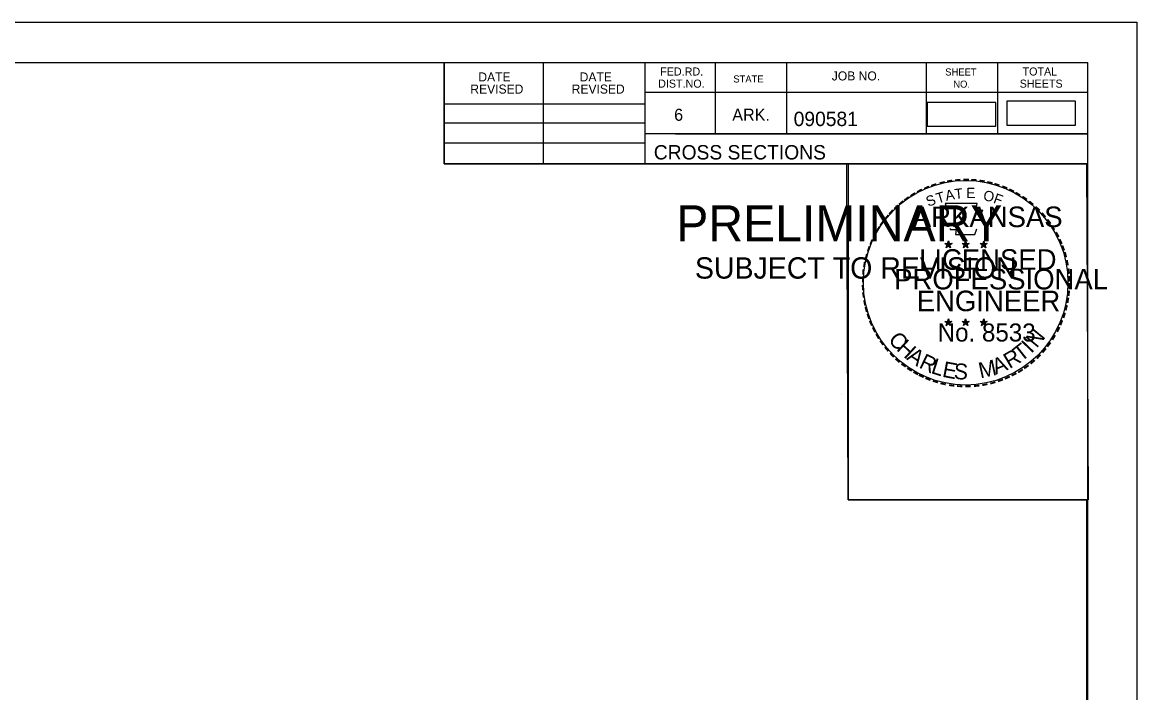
# Model space of a CAD drawing. Extents: x 1322838 to 1324533, y 339903 to 351025.
# Drawn here: x 1323758.2 to 1323866.6, y 348826.7 to 348891.9 of the extents above; entities that cross this region are included whole.
import ezdxf

# ---------------------------------------------------------------- set-up
doc = ezdxf.new("R2010")
doc.units = 0
for name, color, linetype in [('R_Border', 7, 'Continuous'), ('R_Border PE', 7, 'Continuous'), ('R_Border Prem', 7, 'Continuous'), ('R_Drive', 7, 'Continuous'), ('R_No Plot', 7, 'Continuous')]:
    doc.layers.add(name, color=color, linetype=linetype)

msp = doc.modelspace()

# ---------------------------------------------------------------- linework, layer by layer
at = {"layer": 'R_Border'}
for p, q in [((1323545.72, 348888), (1323861.9, 348888)), ((1323799.26, 348878.12), (1323799.26, 348888)), ((1323808.94, 348878.12), (1323808.94, 348888)), ((1323818.8, 348888), (1323818.8, 348878.12)), ((1323825.64, 348888), (1323825.64, 348881.06)), ((1323832.58, 348888), (1323832.58, 348881.06)), ((1323846.16, 348888), (1323846.16, 348881.06)), ((1323853.1, 348888), (1323853.1, 348881.06)), ((1323861.9, 348682.54), (1323861.9, 348888)), ((1323861.9, 348885.06), (1323818.8, 348885.06)), ((1323861.9, 348885.08), (1323861.9, 348885.08)), ((1323799.26, 348883.98), (1323818.8, 348883.98)), ((1323799.26, 348882.12), (1323818.8, 348882.12)), ((1323861.9, 348881.06), (1323818.8, 348881.06)), ((1323821.76, 348881.06), (1323861.9, 348881.06)), ((1323799.26, 348880.18), (1323818.8, 348880.18)), ((1323861.9, 348878.12), (1323799.26, 348878.12))]:
    msp.add_line(p, q, dxfattribs=at)
at = {"layer": 'R_Border PE'}
for p, q in [((1323847.98, 348870.38), (1323848.33, 348870.27)), ((1323847.98, 348870.38), (1323848.23, 348870.33)), ((1323847.98, 348870.38), (1323848.22, 348870.26)), ((1323848.11, 348869.97), (1323848.33, 348870.27)), ((1323848.11, 348869.97), (1323848.24, 348870.21)), ((1323848.11, 348869.97), (1323848.33, 348870.19)), ((1323848.33, 348870.63), (1323848.29, 348870.38)), ((1323848.33, 348870.27), (1323848.33, 348870.63)), ((1323848.33, 348870.63), (1323848.38, 348870.38)), ((1323848.68, 348870.38), (1323848.33, 348870.27)), ((1323848.54, 348869.97), (1323848.33, 348870.27)), ((1323848.54, 348869.97), (1323848.33, 348870.18)), ((1323848.68, 348870.38), (1323848.39, 348870.33)), ((1323848.54, 348869.97), (1323848.41, 348870.26)), ((1323848.68, 348870.38), (1323848.47, 348870.28)), ((1323849.65, 348870.38), (1323850, 348870.27)), ((1323849.65, 348870.38), (1323849.9, 348870.33)), ((1323849.65, 348870.38), (1323849.89, 348870.26)), ((1323849.78, 348869.97), (1323850, 348870.27)), ((1323849.78, 348869.97), (1323849.91, 348870.21)), ((1323849.78, 348869.97), (1323850, 348870.19)), ((1323850, 348870.63), (1323849.96, 348870.38)), ((1323850, 348870.27), (1323850, 348870.63)), ((1323850, 348870.63), (1323850.05, 348870.38)), ((1323850.35, 348870.38), (1323850, 348870.27)), ((1323850.21, 348869.97), (1323850, 348870.27)), ((1323850.21, 348869.97), (1323850, 348870.18)), ((1323850.35, 348870.38), (1323850.06, 348870.33)), ((1323850.21, 348869.97), (1323850.08, 348870.26)), ((1323850.35, 348870.38), (1323850.14, 348870.28)), ((1323851.41, 348870.37), (1323851.76, 348870.25)), ((1323851.41, 348870.37), (1323851.67, 348870.32)), ((1323851.41, 348870.37), (1323851.65, 348870.24)), ((1323851.55, 348869.96), (1323851.76, 348870.25)), ((1323851.55, 348869.96), (1323851.67, 348870.2)), ((1323851.55, 348869.96), (1323851.76, 348870.17)), ((1323851.76, 348870.62), (1323851.72, 348870.37)), ((1323851.76, 348870.25), (1323851.76, 348870.62)), ((1323851.76, 348870.62), (1323851.81, 348870.37)), ((1323852.11, 348870.37), (1323851.76, 348870.25)), ((1323851.98, 348869.96), (1323851.76, 348870.25)), ((1323851.98, 348869.96), (1323851.76, 348870.17)), ((1323852.11, 348870.37), (1323851.82, 348870.32)), ((1323851.98, 348869.96), (1323851.84, 348870.25)), ((1323852.11, 348870.37), (1323851.91, 348870.26)), ((1323847.98, 348862.8), (1323848.33, 348862.69)), ((1323847.98, 348862.8), (1323848.23, 348862.76)), ((1323847.98, 348862.8), (1323848.21, 348862.68)), ((1323848.11, 348862.4), (1323848.33, 348862.69)), ((1323848.11, 348862.4), (1323848.24, 348862.64)), ((1323848.11, 348862.4), (1323848.32, 348862.61)), ((1323848.33, 348863.06), (1323848.28, 348862.81)), ((1323848.54, 348862.4), (1323848.32, 348862.61)), ((1323848.33, 348862.69), (1323848.33, 348863.06)), ((1323848.33, 348863.06), (1323848.37, 348862.81)), ((1323848.67, 348862.8), (1323848.33, 348862.69)), ((1323848.54, 348862.4), (1323848.33, 348862.69)), ((1323848.67, 348862.8), (1323848.39, 348862.76)), ((1323848.54, 348862.4), (1323848.4, 348862.69)), ((1323848.67, 348862.8), (1323848.47, 348862.7)), ((1323849.65, 348862.8), (1323849.99, 348862.69)), ((1323849.65, 348862.8), (1323849.9, 348862.76)), ((1323849.65, 348862.8), (1323849.88, 348862.68)), ((1323849.78, 348862.4), (1323849.99, 348862.69)), ((1323849.78, 348862.4), (1323849.9, 348862.64)), ((1323849.78, 348862.4), (1323849.99, 348862.61)), ((1323849.99, 348863.06), (1323849.95, 348862.81)), ((1323849.99, 348862.69), (1323849.99, 348863.06)), ((1323849.99, 348863.06), (1323850.04, 348862.81)), ((1323850.34, 348862.8), (1323849.99, 348862.69)), ((1323850.21, 348862.4), (1323849.99, 348862.69)), ((1323850.21, 348862.4), (1323849.99, 348862.61)), ((1323850.34, 348862.8), (1323850.06, 348862.76)), ((1323850.21, 348862.4), (1323850.07, 348862.69)), ((1323850.34, 348862.8), (1323850.14, 348862.7)), ((1323851.41, 348862.79), (1323851.76, 348862.68)), ((1323851.41, 348862.79), (1323851.67, 348862.75)), ((1323851.41, 348862.79), (1323851.65, 348862.67)), ((1323851.55, 348862.39), (1323851.76, 348862.68)), ((1323851.55, 348862.39), (1323851.67, 348862.63)), ((1323851.55, 348862.39), (1323851.76, 348862.6)), ((1323851.76, 348863.05), (1323851.72, 348862.8)), ((1323851.76, 348862.68), (1323851.76, 348863.05)), ((1323851.76, 348863.05), (1323851.81, 348862.8)), ((1323852.11, 348862.79), (1323851.76, 348862.68)), ((1323851.97, 348862.39), (1323851.76, 348862.68)), ((1323851.97, 348862.39), (1323851.76, 348862.6)), ((1323852.11, 348862.79), (1323851.82, 348862.75)), ((1323851.97, 348862.39), (1323851.84, 348862.68)), ((1323852.11, 348862.79), (1323851.9, 348862.69))]:
    msp.add_line(p, q, dxfattribs=at)
for points in [[(1323848.02, 348874.26), (1323848.29, 348873.43)], [(1323851.53, 348873.33), (1323851.67, 348873.62), (1323850.99, 348873.59), (1323851.14, 348874.26), (1323848.02, 348874.26)], [(1323848.51, 348871.83), (1323848.51, 348871.75), (1323849.08, 348871.73), (1323849.02, 348871.25), (1323850.89, 348871.25), (1323851.09, 348871.79)], [(1323848.33, 348870.63), (1323848.54, 348869.97), (1323847.98, 348870.38), (1323848.68, 348870.38), (1323848.11, 348869.97), (1323848.33, 348870.63)], [(1323850, 348870.63), (1323850.21, 348869.97), (1323849.65, 348870.38), (1323850.35, 348870.38), (1323849.78, 348869.97), (1323850, 348870.63)], [(1323851.76, 348870.62), (1323851.98, 348869.96), (1323851.41, 348870.37), (1323852.11, 348870.37), (1323851.55, 348869.96), (1323851.76, 348870.62)], [(1323848.33, 348863.06), (1323848.54, 348862.4), (1323847.98, 348862.8), (1323848.67, 348862.8), (1323848.11, 348862.4), (1323848.33, 348863.06)], [(1323849.99, 348863.06), (1323850.21, 348862.4), (1323849.65, 348862.8), (1323850.34, 348862.8), (1323849.78, 348862.4), (1323849.99, 348863.06)], [(1323851.76, 348863.05), (1323851.97, 348862.39), (1323851.41, 348862.79), (1323852.11, 348862.79), (1323851.55, 348862.39), (1323851.76, 348863.05)]]:
    msp.add_lwpolyline(points, dxfattribs=at)
for centre, radius in [((1323848.33, 348870.27), 0.172), ((1323848.33, 348870.27), 0.145), ((1323848.33, 348870.27), 0.116), ((1323848.33, 348870.27), 0.0991), ((1323848.33, 348870.27), 0.0747), ((1323848.33, 348870.27), 0.0495), ((1323848.33, 348870.27), 0.0296), ((1323850, 348870.27), 0.172), ((1323850, 348870.27), 0.145), ((1323850, 348870.27), 0.116), ((1323850, 348870.27), 0.0991), ((1323850, 348870.27), 0.0747), ((1323850, 348870.27), 0.0495), ((1323850, 348870.27), 0.0296), ((1323851.76, 348870.25), 0.172), ((1323851.76, 348870.25), 0.145), ((1323851.76, 348870.25), 0.116), ((1323851.76, 348870.25), 0.0991), ((1323851.76, 348870.25), 0.0747), ((1323851.76, 348870.25), 0.0495), ((1323851.76, 348870.25), 0.0296), ((1323848.32, 348862.69), 0.172), ((1323848.32, 348862.69), 0.145), ((1323848.32, 348862.69), 0.116), ((1323848.32, 348862.69), 0.0991), ((1323848.32, 348862.69), 0.0747), ((1323848.32, 348862.69), 0.0495), ((1323848.32, 348862.69), 0.0296), ((1323849.99, 348862.69), 0.172), ((1323849.99, 348862.69), 0.145), ((1323849.99, 348862.69), 0.116), ((1323849.99, 348862.69), 0.0991), ((1323849.99, 348862.69), 0.0747), ((1323849.99, 348862.69), 0.0495), ((1323849.99, 348862.69), 0.0296), ((1323851.76, 348862.68), 0.172), ((1323851.76, 348862.68), 0.145), ((1323851.76, 348862.68), 0.116), ((1323851.76, 348862.68), 0.0991), ((1323851.76, 348862.68), 0.0747), ((1323851.76, 348862.68), 0.0495), ((1323851.76, 348862.68), 0.0296)]:
    msp.add_circle(centre, radius, dxfattribs=at)
at = {"layer": 'R_Drive'}
for points in [[(1323846.25, 348881.78), (1323852.94, 348881.78), (1323852.94, 348884.09), (1323846.25, 348884.09)], [(1323854, 348881.9), (1323860.68, 348881.9), (1323860.68, 348884.21), (1323854, 348884.21)]]:
    msp.add_lwpolyline(points, close=True, dxfattribs=at)
at = {"layer": 'R_No Plot'}
for p, q in [((1323533.31, 348891.9), (1323866.65, 348891.9)), ((1323837.93, 348855.67), (1323837.93, 348855.67))]:
    msp.add_line(p, q, dxfattribs=at)
for points in [[(1323533.31, 348891.9), (1323866.65, 348891.9), (1323866.65, 348678.56), (1323533.31, 348678.56)], [(1323779.64, 348888), (1323799.26, 348888), (1323799.26, 348878.12), (1323815.37, 348878.12), (1323838.57, 348878.12), (1323838.57, 348845.45), (1323861.77, 348845.45), (1323861.9, 348682.54), (1323545.72, 348682.54), (1323545.72, 348888)], [(1323838.43, 348878.12), (1323861.77, 348878.12), (1323861.91, 348845.45), (1323838.57, 348845.45)]]:
    msp.add_lwpolyline(points, close=True, dxfattribs=at)
msp.add_circle((1323850.01, 348866.56), 9.95, dxfattribs=at)

# ---------------------------------------------------------------- texts
at = {"layer": 'R_Border'}
for s, height, p in [('FED.RD.', 0.782, (1323820.28, 348886.72)), ('JOB NO.', 0.879, (1323836.98, 348886.24)), ('SHEET', 0.684, (1323848.02, 348886.72)), ('TOTAL', 0.782, (1323855.54, 348886.72)), ('DATE', 0.879, (1323802.59, 348886.14)), ('DATE', 0.879, (1323812.45, 348886.14)), ('DIST.NO.', 0.782, (1323820.08, 348885.54)), ('STATE', 0.684, (1323827.4, 348886.04)), ('NO.', 0.684, (1323848.8, 348885.54)), ('SHEETS', 0.782, (1323855.26, 348885.54)), ('REVISED', 0.879, (1323801.81, 348884.96)), ('REVISED', 0.879, (1323811.67, 348884.96)), ('6', 1.17, (1323821.64, 348882.32)), ('ARK.', 1.172, (1323827.3, 348882.32)), ('090581', 1.4, (1323833.27, 348881.8)), ('CROSS SECTIONS', 1.4, (1323819.66, 348878.55))]:
    msp.add_text(s, height=height, rotation=360, dxfattribs=at).set_placement(p)
at = {"layer": 'R_Border PE'}
for s, height, rotation, p in [('-', 1.6, 19.1761, (1323846.77, 348875.38)), ('-', 1.6, 13.6301, (1323847.52, 348875.62)), ('-', 1.6, 10.2193, (1323848.2, 348875.79)), ('-', 1.6, 5.8968, (1323848.93, 348875.9)), ('-', 1.6, 0.1862, (1323849.7, 348875.97)), ('-', 1.6, 357.743, (1323850.42, 348875.95)), ('-', 1.6, 352.1617, (1323851.17, 348875.9)), ('-', 1.6, 347.2049, (1323851.88, 348875.78)), ('-', 1.6, 342.3362, (1323852.52, 348875.63)), ('-', 1.6, 34.0636, (1323844.91, 348874.43)), ('-', 1.6, 28.7918, (1323845.5, 348874.8)), ('-', 1.6, 24.3072, (1323846.14, 348875.11)), ('T', 1, 16.4036, (1323847.29, 348874.26)), ('A', 1, 11.2132, (1323848.12, 348874.52)), ('T', 1, 6.0228, (1323848.97, 348874.68)), ('E', 1, 0.8323, (1323850.07, 348874.79)), ('O', 1, 350.4515, (1323851.67, 348874.58)), ('F', 1, 340.0707, (1323852.63, 348874.35)), ('-', 1.6, 337.8551, (1323853.25, 348875.41)), ('-', 1.6, 334.1211, (1323853.89, 348875.14)), ('-', 1.6, 329.6409, (1323854.46, 348874.85)), ('-', 1.6, 42.9622, (1323843.42, 348873.24)), ('-', 1.6, 38.9507, (1323843.85, 348873.65)), ('-', 1.6, 36.2317, (1323844.33, 348874.03)), ('S', 1, 21.594, (1323846.38, 348873.93)), ('-', 1.6, 325.8627, (1323855.11, 348874.49)), ('-', 1.6, 320.5297, (1323855.72, 348874.07)), ('-', 1.6, 50.6142, (1323842.57, 348872.27)), ('-', 1.6, 48.423, (1323842.97, 348872.76)), ('ARKANSAS', 2, 360, (1323844.87, 348871.97)), ('-', 1.6, 315.5786, (1323856.32, 348873.58)), ('-', 1.6, 309.8797, (1323856.89, 348873.03)), ('-', 1.6, 58.0706, (1323841.83, 348871.18)), ('-', 1.6, 54.2325, (1323842.15, 348871.71)), ('-', 1.6, 306.6522, (1323857.41, 348872.43)), ('-', 1.4, 303.6753, (1323857.9, 348871.86)), ('-', 1.6, 67.7743, (1323841.26, 348869.95)), ('-', 1.6, 62.8713, (1323841.52, 348870.56)), ('-', 1.6, 299.6684, (1323858.22, 348871.25)), ('-', 1.6, 294.6628, (1323858.54, 348870.64)), ('-', 1.6, 72.3945, (1323841.04, 348869.32)), ('LICENSED', 2, 360, (1323845.47, 348867.82)), ('DWB', 0.01, 360, (1323848.32, 348870.26)), ('DWB', 0.01, 360, (1323849.99, 348870.26)), ('DWB', 0.01, 360, (1323851.75, 348870.25)), ('-', 1.6, 290.5728, (1323858.8, 348870.06)), ('-', 1.6, 81.2013, (1323840.71, 348867.9)), ('-', 1.6, 75.461, (1323840.84, 348868.61)), ('-', 1.6, 285.1233, (1323859.03, 348869.48)), ('-', 1.6, 280.5493, (1323859.23, 348868.74)), ('-', 1.6, 85.1863, (1323840.63, 348867.21)), ('PROFESSIONAL', 2, 360, (1323843.05, 348865.91)), ('-', 1.6, 276.5962, (1323859.39, 348867.97)), ('-', 1.6, 89.0622, (1323840.61, 348866.5)), ('-', 1.6, 274.3301, (1323859.45, 348867.25)), ('-', 1.6, 269.9407, (1323859.49, 348866.62)), ('-', 1.6, 94.1959, (1323840.64, 348865.78)), ('-', 1.6, 98.9479, (1323840.72, 348865.11)), ('ENGINEER', 2, 360, (1323845.24, 348863.79)), ('-', 1.6, 263.5172, (1323859.47, 348865.95)), ('-', 1.6, 101.7149, (1323840.85, 348864.38)), ('-', 1.6, 255.7626, (1323859.29, 348864.62)), ('-', 1.6, 260.9953, (1323859.4, 348865.3)), ('-', 1.6, 105.4578, (1323841.01, 348863.78)), ('-', 1.6, 109.0874, (1323841.23, 348863.15)), ('-', 1.6, 252.8681, (1323859.11, 348863.9)), ('-', 1.6, 114.0643, (1323841.48, 348862.56)), ('-', 1.6, 115.7289, (1323841.79, 348861.94)), ('No. 8533', 1.757, 360, (1323847.28, 348860.84)), ('DWB', 0.01, 360, (1323848.31, 348862.69)), ('DWB', 0.01, 360, (1323849.98, 348862.69)), ('DWB', 0.01, 360, (1323851.75, 348862.68)), ('N', 1.54, 50.7834, (1323856.91, 348860.14)), ('-', 1.6, 244.6197, (1323858.62, 348862.6)), ('-', 1.6, 247.8887, (1323858.88, 348863.23)), ('-', 1.6, 120.4471, (1323842.14, 348861.35)), ('C', 1.54, 309.9548, (1323842.4, 348860.99)), ('H', 1.54, 317.3873, (1323843.19, 348860.05)), ('-', 1.6, 239.0712, (1323858.23, 348861.85)), ('-', 1.6, 125.8934, (1323842.55, 348860.79)), ('-', 1.6, 130.7181, (1323843.01, 348860.24)), ('A', 1.54, 325.5578, (1323844.18, 348859.14)), ('R', 1.54, 30.5528, (1323854.27, 348858.15)), ('T', 1.54, 38.428, (1323855.38, 348858.81)), ('I', 1.54, 46.3033, (1323856.39, 348859.62)), ('-', 1.6, 231.2538, (1323857.39, 348860.63)), ('-', 1.6, 233.8452, (1323857.82, 348861.19)), ('-', 1.6, 134.2238, (1323843.53, 348859.7)), ('-', 1.6, 138.9338, (1323844.05, 348859.23)), ('R', 1.54, 334.3187, (1323845.38, 348858.34)), ('L', 1.54, 342.194, (1323846.55, 348857.79)), ('E', 1.54, 349.3312, (1323847.66, 348857.42)), ('M', 1.54, 12.4404, (1323851.44, 348857.24)), ('A', 1.54, 21.7918, (1323852.94, 348857.6)), ('-', 1.6, 221.0851, (1323856.39, 348859.55)), ('-', 1.6, 225.7653, (1323856.92, 348860.06)), ('-', 1.6, 144.6463, (1323844.61, 348858.83)), ('-', 1.6, 148.0898, (1323845.17, 348858.45)), ('-', 1.6, 151.5704, (1323845.75, 348858.13)), ('S', 1.54, 356.4684, (1323848.82, 348857.2)), ('-', 1.6, 207.3568, (1323854.75, 348858.35)), ('-', 1.6, 212.2491, (1323855.31, 348858.69)), ('-', 1.6, 215.7363, (1323855.84, 348859.08)), ('-', 1.6, 154.6002, (1323846.27, 348857.88)), ('-', 1.6, 158.5612, (1323846.89, 348857.63)), ('-', 1.6, 162.7983, (1323847.58, 348857.42)), ('-', 1.6, 167.5555, (1323848.29, 348857.25)), ('-', 1.6, 173.1155, (1323849.07, 348857.14)), ('-', 1.6, 191.2858, (1323852.1, 348857.32)), ('-', 1.6, 195.4743, (1323852.83, 348857.51)), ('-', 1.6, 200.7184, (1323853.51, 348857.76)), ('-', 1.6, 204.2516, (1323854.13, 348858.03)), ('-', 1.6, 176.5183, (1323849.81, 348857.09)), ('-', 1.6, 181.5918, (1323850.56, 348857.11)), ('-', 1.6, 185.8167, (1323851.37, 348857.18))]:
    msp.add_text(s, height=height, rotation=rotation, dxfattribs=at).set_placement(p)
at = {"layer": 'R_Border Prem'}
for s, height, p in [('PRELIMINARY', 3.5, (1323821.85, 348870.59)), ('DWB', 0.01, (1323822.59, 348872.43)), ('SUBJECT TO REVISION', 2.0751, (1323823.66, 348866.96))]:
    msp.add_text(s, height=height, rotation=360, dxfattribs=at).set_placement(p)

doc.saveas('drawing.dxf')
